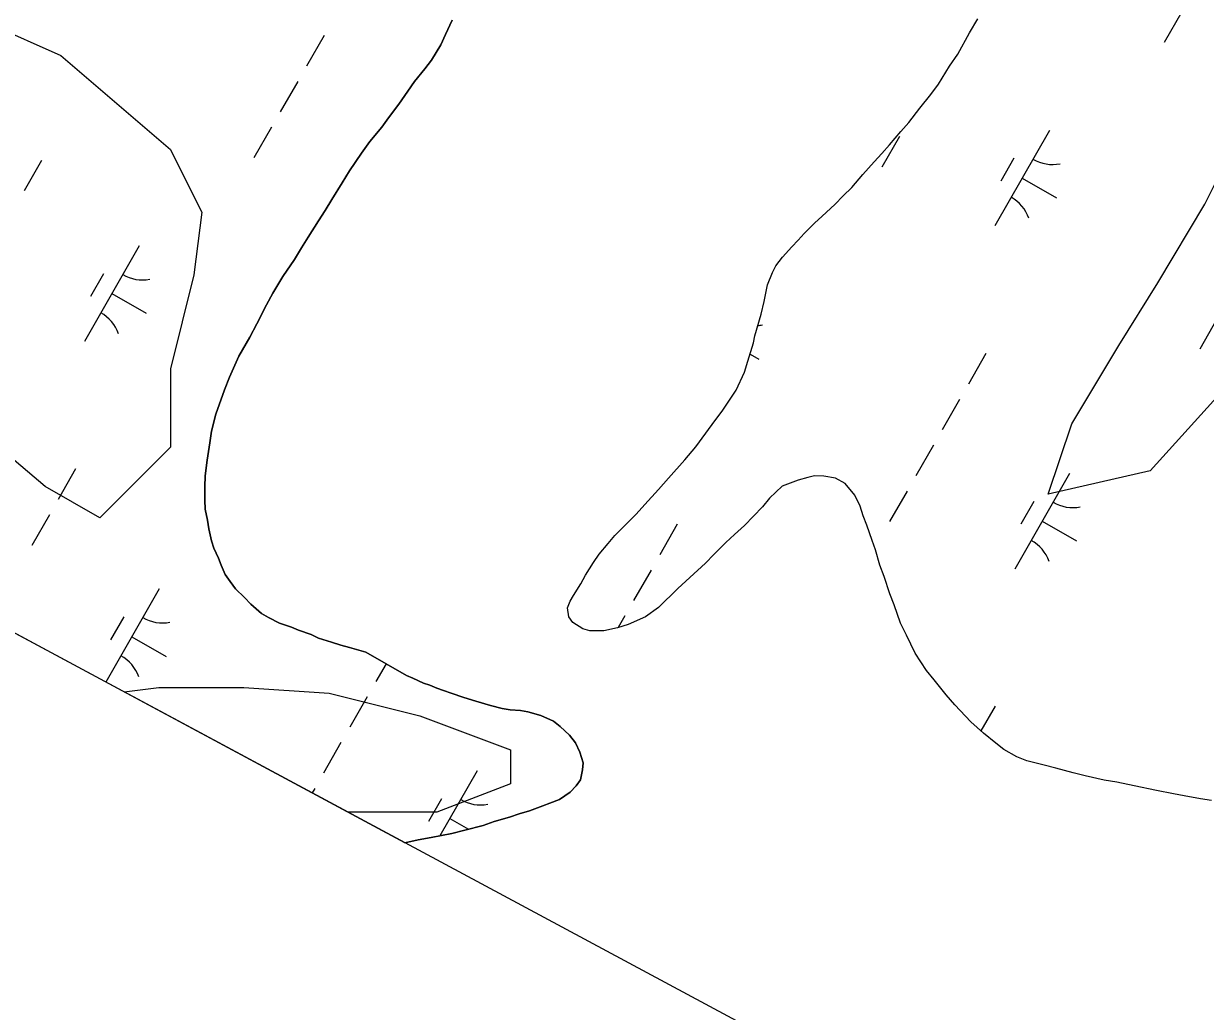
# Model space of a CAD drawing. Extents: x 3930721 to 3950824, y 220441 to 242861.
# Drawn here: x 3939631 to 3940167, y 223159 to 223608 of the extents above; entities that cross this region are included whole.
import ezdxf

# ---------------------------------------------------------------- set-up
doc = ezdxf.new("R2010")
doc.units = 0
for name, color, linetype in [('V-GRID-FRAM', 7, 'Continuous'), ('V-SITE-VEGE', 7, 'Continuous'), ('V-TOPO-SHOR', 7, 'Continuous'), ('V-WETL-SWMP', 7, 'Continuous')]:
    doc.layers.add(name, color=color, linetype=linetype)

msp = doc.modelspace()

# ---------------------------------------------------------------- linework, layer by layer
at = {"layer": 'V-GRID-FRAM'}
msp.add_lwpolyline([(3948829.04, 235080.94), (3941569.42, 222286.79), (3934009.8, 226348.12), (3941449.59, 239338.56), (3948829.04, 235080.94)], dxfattribs=at)
at = {"layer": 'V-SITE-VEGE'}
for p, q in [((3939676.11, 223303.95), (3939691.95, 223305.93)), ((3939777.93, 223249.25), (3939676.11, 223303.95)), ((3939691.95, 223305.93), (3939717.7, 223305.93)), ((3939717.7, 223305.93), (3939730.58, 223305.93)), ((3939730.58, 223305.93), (3939769.2, 223303.35)), ((3939769.2, 223303.35), (3939810.4, 223293.05)), ((3939810.4, 223293.05), (3939851.6, 223277.59)), ((3939851.6, 223277.59), (3939851.6, 223262.13)), ((3939851.6, 223262.13), (3939818.12, 223249.25)), ((3939818.12, 223249.25), (3939777.93, 223249.25))]:
    msp.add_line(p, q, dxfattribs=at)
msp.add_lwpolyline([(3939697.21, 223550.37), (3939700.76, 223543.25), (3939711.44, 223521.88), (3939707.88, 223493.39), (3939697.21, 223450.65), (3939697.21, 223415.05), (3939665.17, 223382.99), (3939640.26, 223397.24), (3939593.99, 223436.41), (3939558.4, 223482.71), (3939558.4, 223511.19), (3939569.07, 223553.93), (3939590.43, 223600.23), (3939615.34, 223607.35), (3939647.38, 223593.1)], close=True, dxfattribs=at)
msp.add_lwpolyline([(3940209.73, 223479.15), (3940142.1, 223404.36), (3940095.83, 223393.68), (3940106.51, 223425.73), (3940127.86, 223461.34), (3940145.66, 223489.83), (3940167.01, 223525.44), (3940181.25, 223553.93)], dxfattribs=at)
at = {"layer": 'V-TOPO-SHOR'}
for points in [[(3939912.94, 223338.01), (3939905.06, 223334.53), (3939900.22, 223333.09), (3939893.95, 223331.64), (3939887.68, 223331.61), (3939884.44, 223332.6), (3939879.97, 223335.41), (3939878.14, 223338.03), (3939877.51, 223342.07), (3939878.71, 223345.11), (3939880.31, 223347.75), (3939883.52, 223353.03), (3939885.73, 223356.89), (3939889.34, 223362.77), (3939891.95, 223366.43), (3939895.97, 223371.3), (3939898.98, 223374.96), (3939902.61, 223378.62), (3939908.64, 223384.72), (3939912.67, 223388.99), (3939918.9, 223395.9), (3939923.33, 223400.99), (3939930.77, 223409.32), (3939935.8, 223415.21), (3939943.23, 223425.37), (3939948.05, 223431.87), (3939954.07, 223441.01), (3939957.87, 223449.12), (3939959.46, 223454.18), (3939962.05, 223462.49), (3939962.64, 223465.73), (3939965.42, 223475.46), (3939966.81, 223481.33), (3939968.39, 223488.83), (3939970.58, 223494.5), (3939972.18, 223497.55), (3939975.2, 223501.41), (3939979.42, 223506.08), (3939982.24, 223509.13), (3939985.05, 223512.18), (3939989.68, 223516.86), (3939993.1, 223520.11), (3939998.94, 223525.4), (3940002.77, 223529.27), (3940006.59, 223533.13), (3940011.62, 223539.03), (3940016.85, 223544.72), (3940020.27, 223548.58), (3940023.69, 223552.44), (3940028.91, 223558.54), (3940032.53, 223562.61), (3940037.56, 223569.11), (3940042.58, 223575.4), (3940046, 223580.08), (3940051.01, 223588.2), (3940054.83, 223593.68), (3940060.04, 223603.42), (3940063.85, 223609.71)], [(3939785.97, 223321.96), (3939778.47, 223324.15), (3939774.62, 223325.14), (3939770.37, 223326.53), (3939764.49, 223328.32), (3939761.04, 223329.93), (3939755.37, 223331.92), (3939752.12, 223333.32), (3939746.65, 223335.11), (3939741.78, 223337.71), (3939738.53, 223339.52), (3939733.66, 223343.74), (3939730.81, 223346.76), (3939726.74, 223350.79), (3939724.3, 223354.01), (3939722.05, 223357.23), (3939720.21, 223361.47), (3939718.98, 223364.71), (3939716.93, 223369.14), (3939715.9, 223372.58), (3939714.66, 223378.03), (3939714.03, 223381.88), (3939712.99, 223386.93), (3939712.77, 223390.97), (3939712.74, 223397.04), (3939712.91, 223402.1), (3939713.89, 223409.18), (3939715.06, 223417.08), (3939715.84, 223422.35), (3939717.82, 223430.05), (3939721.81, 223441.19), (3939724, 223446.87), (3939728.21, 223456.4), (3939733.22, 223465.13), (3939736.42, 223471.21), (3939740.83, 223479.74), (3939743.63, 223485.01), (3939748.24, 223492.72), (3939753.46, 223500.44), (3939756.67, 223505.71), (3939759.68, 223510.59), (3939764.5, 223517.9), (3939767.51, 223522.57), (3939770.52, 223527.64), (3939775.13, 223535.15), (3939778.54, 223540.63), (3939783.96, 223548.75), (3939787.78, 223554.03), (3939793.21, 223560.53), (3939796.22, 223564.8), (3939800.84, 223570.89), (3939805.06, 223576.78), (3939808.07, 223581.25), (3939812.69, 223586.94), (3939815.7, 223591), (3939819.92, 223597.9), (3939822.12, 223602.57), (3939825.12, 223609.06)], [(3940169.91, 223254.6), (3940165.05, 223255.38), (3940157.56, 223256.76), (3940152.7, 223257.54), (3940145, 223259.12), (3940134.88, 223261.29), (3940126.98, 223262.87), (3940121.31, 223263.85), (3940112.6, 223265.83), (3940107.13, 223267.21), (3940099.23, 223269.2), (3940093.96, 223270.58), (3940086.06, 223272.57), (3940081.6, 223274.36), (3940075.71, 223277.77), (3940072.06, 223280.58), (3940066.37, 223285.21), (3940060.68, 223290.24), (3940053.35, 223298.09), (3940049.48, 223302.52), (3940043.99, 223309.37), (3940040.52, 223313.6), (3940035.43, 223321.46), (3940031.54, 223329.74), (3940028.68, 223335.18), (3940025.8, 223343.46), (3940023.95, 223348.51), (3940021.28, 223356.39), (3940019.43, 223361.43), (3940017.37, 223368.5), (3940015.94, 223372.74), (3940013.47, 223379.61), (3940011.83, 223383.85), (3940010.39, 223388.3), (3940007.94, 223393.34), (3940003.66, 223398.58), (3939999.2, 223400.98), (3939993.93, 223401.97), (3939989.68, 223402.15), (3939986.65, 223401.32), (3939982.21, 223400.08), (3939974.94, 223397.42), (3939969.3, 223391.92), (3939966.08, 223388.06), (3939957.83, 223379.52), (3939953.41, 223375.45), (3939949.38, 223371.79), (3939943.94, 223366.3), (3939940.12, 223362.43), (3939933.07, 223355.92), (3939927.64, 223350.84), (3939918.78, 223342.29), (3939912.94, 223338.01)], [(3939803.71, 223235.4), (3939809.68, 223236.71), (3939815.55, 223237.76), (3939825.04, 223239.62), (3939830.9, 223241.07), (3939839.19, 223243.14), (3939844.24, 223244.99), (3939851.1, 223247.05), (3939855.55, 223248.49), (3939860.19, 223249.93), (3939866.25, 223252.19), (3939869.48, 223253.42), (3939873.93, 223255.06), (3939878.76, 223258.32), (3939881.38, 223261.17), (3939883.38, 223264.01), (3939884.37, 223268.46), (3939884.56, 223271.7), (3939883.12, 223276.55), (3939881.07, 223280.79), (3939878.42, 223284.21), (3939874.15, 223288.24), (3939871.11, 223290.65), (3939865.43, 223293.25), (3939859.55, 223294.84), (3939856.11, 223295.43), (3939851.45, 223295.81), (3939847.81, 223296.4), (3939842.54, 223297.78), (3939835.85, 223299.77), (3939830.38, 223301.36), (3939824.71, 223303.35), (3939821.26, 223304.55), (3939818.22, 223305.54), (3939814.98, 223306.94), (3939812.14, 223307.94), (3939807.27, 223310.14), (3939804.43, 223311.34), (3939785.97, 223321.96)]]:
    msp.add_lwpolyline(points, dxfattribs=at)
at = {"layer": 'V-WETL-SWMP'}
for p, q in [((3940156.48, 223612.91), (3940148.52, 223599.03)), ((3939825.12, 223609.05), (3939822.12, 223602.57)), ((3939766.93, 223602.13), (3939758.98, 223588.25)), ((3939822.12, 223602.57), (3939819.92, 223597.9)), ((3939819.92, 223597.9), (3939815.7, 223591)), ((3939815.7, 223591), (3939812.69, 223586.94)), ((3939812.69, 223586.94), (3939808.07, 223581.25)), ((3939755, 223581.3), (3939747.05, 223567.42)), ((3939808.07, 223581.25), (3939805.06, 223576.78)), ((3939805.06, 223576.78), (3939800.84, 223570.89)), ((3939800.84, 223570.89), (3939796.22, 223564.8)), ((3939796.22, 223564.8), (3939793.21, 223560.53)), ((3939743.07, 223560.48), (3939735.12, 223546.59)), ((3939793.21, 223560.53), (3939787.78, 223554.03)), ((3940028.24, 223556.19), (3940020.29, 223542.31)), ((3940096.36, 223559), (3940071.51, 223515.61)), ((3939787.78, 223554.03), (3939783.96, 223548.75)), ((3939638.69, 223545.41), (3939630.74, 223531.52)), ((3939783.96, 223548.75), (3939778.54, 223540.63)), ((3940080.23, 223546.35), (3940074.26, 223535.94)), ((3939778.54, 223540.63), (3939775.13, 223535.15)), ((3939775.13, 223535.15), (3939770.52, 223527.64)), ((3940083.94, 223537.31), (3940099.56, 223528.36)), ((3939770.52, 223527.64), (3939767.51, 223522.56)), ((3939767.51, 223522.56), (3939764.5, 223517.9)), ((3939764.5, 223517.9), (3939759.68, 223510.59)), ((3939759.68, 223510.59), (3939756.67, 223505.71)), ((3939682.96, 223506.57), (3939658.11, 223463.18)), ((3939756.67, 223505.71), (3939753.46, 223500.44)), ((3939753.46, 223500.44), (3939748.24, 223492.72)), ((3939666.82, 223493.91), (3939660.86, 223483.5)), ((3939748.24, 223492.72), (3939743.63, 223485.01)), ((3939670.54, 223484.87), (3939686.16, 223475.93)), ((3939743.63, 223485.01), (3939740.83, 223479.73)), ((3939740.83, 223479.73), (3939736.42, 223471.21)), ((3939736.42, 223471.21), (3939733.22, 223465.13)), ((3940172.58, 223473.52), (3940164.63, 223459.64)), ((3939733.22, 223465.13), (3939728.21, 223456.4)), ((3939728.21, 223456.4), (3939724.01, 223446.87)), ((3939960.46, 223457.39), (3939964.37, 223455.15)), ((3940067.54, 223457.62), (3940059.59, 223443.74)), ((3939724.01, 223446.87), (3939721.81, 223441.19)), ((3939721.81, 223441.19), (3939717.82, 223430.05)), ((3940055.61, 223436.8), (3940047.66, 223422.91)), ((3939717.82, 223430.05), (3939715.84, 223422.35)), ((3939715.84, 223422.35), (3939715.06, 223417.08)), ((3939715.06, 223417.08), (3939713.89, 223409.19)), ((3940043.69, 223415.97), (3940035.73, 223402.09)), ((3939713.89, 223409.19), (3939712.91, 223402.1)), ((3939654.14, 223405.19), (3939646.19, 223391.3)), ((3939712.91, 223402.1), (3939712.74, 223397.04)), ((3940105.51, 223403.12), (3940080.66, 223359.74)), ((3939712.74, 223397.04), (3939712.77, 223390.97)), ((3940031.76, 223395.15), (3940023.81, 223381.26)), ((3939712.77, 223390.97), (3939712.99, 223386.93)), ((3940089.37, 223390.47), (3940083.41, 223380.06)), ((3939642.21, 223384.36), (3939634.26, 223370.48)), ((3939712.99, 223386.93), (3939714.03, 223381.88)), ((3939714.03, 223381.88), (3939714.66, 223378.03)), ((3939927.38, 223380.07), (3939919.43, 223366.19)), ((3940093.09, 223381.43), (3940108.71, 223372.48)), ((3939714.66, 223378.03), (3939715.9, 223372.58)), ((3939715.9, 223372.58), (3939716.93, 223369.14)), ((3939716.93, 223369.14), (3939718.98, 223364.7)), ((3939718.98, 223364.7), (3939720.21, 223361.47)), ((3939720.21, 223361.47), (3939722.05, 223357.23)), ((3939722.05, 223357.23), (3939724.29, 223354.01)), ((3939915.45, 223359.25), (3939907.5, 223345.36)), ((3939724.29, 223354.01), (3939726.74, 223350.79)), ((3939692.11, 223350.69), (3939667.87, 223308.37)), ((3939726.74, 223350.79), (3939730.81, 223346.76)), ((3939730.81, 223346.76), (3939733.66, 223343.74)), ((3939733.66, 223343.74), (3939738.53, 223339.52)), ((3939675.97, 223338.04), (3939670.01, 223327.62)), ((3939738.53, 223339.52), (3939741.78, 223337.71)), ((3939741.78, 223337.71), (3939746.65, 223335.11)), ((3939903.52, 223338.42), (3939900.52, 223333.18)), ((3939803.71, 223235.4), (3939619.17, 223334.54)), ((3939746.65, 223335.11), (3939752.12, 223333.32)), ((3939752.12, 223333.32), (3939755.37, 223331.92)), ((3939755.37, 223331.92), (3939761.04, 223329.93)), ((3939679.69, 223328.99), (3939695.31, 223320.05)), ((3939761.04, 223329.93), (3939764.49, 223328.33)), ((3939764.49, 223328.33), (3939770.37, 223326.54)), ((3939770.37, 223326.54), (3939774.62, 223325.14)), ((3939774.62, 223325.14), (3939778.47, 223324.15)), ((3939778.47, 223324.15), (3939785.97, 223321.96)), ((3939785.97, 223321.96), (3939804.44, 223311.34)), ((3939795.14, 223316.69), (3939790.53, 223308.64)), ((3939804.44, 223311.34), (3939807.27, 223310.14)), ((3939807.27, 223310.14), (3939812.14, 223307.94)), ((3939812.14, 223307.94), (3939814.98, 223306.94)), ((3939814.98, 223306.94), (3939818.22, 223305.55)), ((3939818.22, 223305.55), (3939821.26, 223304.55)), ((3939821.26, 223304.55), (3939824.71, 223303.35)), ((3939786.55, 223301.7), (3939778.6, 223287.81)), ((3939824.71, 223303.35), (3939830.38, 223301.36)), ((3939830.38, 223301.36), (3939835.85, 223299.77)), ((3939835.85, 223299.77), (3939842.54, 223297.78)), ((3939842.54, 223297.78), (3939847.81, 223296.4)), ((3939847.81, 223296.4), (3939851.45, 223295.81)), ((3939851.45, 223295.81), (3939856.11, 223295.43)), ((3939856.11, 223295.43), (3939859.55, 223294.84)), ((3939859.55, 223294.84), (3939865.43, 223293.25)), ((3939865.43, 223293.25), (3939871.11, 223290.65)), ((3940071.72, 223297.41), (3940065.28, 223286.17)), ((3939871.11, 223290.65), (3939874.15, 223288.24)), ((3939874.15, 223288.24), (3939878.42, 223284.22)), ((3939878.42, 223284.22), (3939881.07, 223280.79)), ((3939774.62, 223280.87), (3939766.67, 223266.99)), ((3939881.07, 223280.79), (3939883.12, 223276.55)), ((3939883.12, 223276.55), (3939884.56, 223271.7)), ((3939884.56, 223271.7), (3939884.37, 223268.47)), ((3939836.45, 223268.02), (3939819.57, 223238.55)), ((3939884.37, 223268.47), (3939883.39, 223264.01)), ((3939881.38, 223261.17), (3939878.76, 223258.32)), ((3939883.39, 223264.01), (3939881.38, 223261.17)), ((3939762.7, 223260.04), (3939761.55, 223258.04)), ((3939820.31, 223255.37), (3939814.35, 223244.96)), ((3939878.76, 223258.32), (3939873.92, 223255.06)), ((3939860.19, 223249.93), (3939855.55, 223248.49)), ((3939866.25, 223252.18), (3939860.19, 223249.93)), ((3939869.48, 223253.42), (3939866.25, 223252.18)), ((3939873.92, 223255.06), (3939869.48, 223253.42)), ((3939824.03, 223246.33), (3939832.51, 223241.47)), ((3939844.24, 223244.99), (3939839.19, 223243.14)), ((3939851.1, 223247.05), (3939844.24, 223244.99)), ((3939855.55, 223248.49), (3939851.1, 223247.05)), ((3939825.04, 223239.63), (3939815.55, 223237.76)), ((3939830.9, 223241.07), (3939825.04, 223239.63)), ((3939839.19, 223243.14), (3939830.9, 223241.07)), ((3939809.68, 223236.71), (3939803.71, 223235.4)), ((3939815.55, 223237.76), (3939809.68, 223236.71))]:
    msp.add_line(p, q, dxfattribs=at)
for points in [[(3939912.94, 223338.01), (3939905.06, 223334.53), (3939900.22, 223333.09), (3939893.95, 223331.64), (3939887.68, 223331.61), (3939884.44, 223332.6), (3939879.97, 223335.41), (3939878.14, 223338.03), (3939877.51, 223342.07), (3939878.71, 223345.11), (3939880.31, 223347.75), (3939883.52, 223353.03), (3939885.73, 223356.89), (3939889.34, 223362.77), (3939891.95, 223366.43), (3939895.97, 223371.3), (3939898.98, 223374.96), (3939902.61, 223378.62), (3939908.64, 223384.72), (3939912.67, 223388.99), (3939918.9, 223395.9), (3939923.33, 223400.99), (3939930.77, 223409.32), (3939935.8, 223415.21), (3939943.23, 223425.37), (3939948.05, 223431.87), (3939954.07, 223441.01), (3939957.87, 223449.12), (3939959.46, 223454.18), (3939962.05, 223462.49), (3939962.64, 223465.73), (3939965.42, 223475.46), (3939966.81, 223481.33), (3939968.38, 223488.83), (3939970.58, 223494.5), (3939972.18, 223497.55), (3939975.2, 223501.41), (3939979.42, 223506.08), (3939982.24, 223509.13), (3939985.05, 223512.18), (3939989.68, 223516.86), (3939993.1, 223520.11), (3939998.94, 223525.4), (3940002.77, 223529.27), (3940006.59, 223533.13), (3940011.62, 223539.03), (3940016.85, 223544.72), (3940020.27, 223548.58), (3940023.69, 223552.44), (3940028.91, 223558.54), (3940032.53, 223562.61), (3940037.56, 223569.11), (3940042.58, 223575.4), (3940046, 223580.08), (3940051.01, 223588.2), (3940054.83, 223593.68), (3940060.04, 223603.42), (3940063.85, 223609.71)], [(3940028.68, 223335.18), (3940025.8, 223343.46), (3940023.95, 223348.51), (3940021.28, 223356.39), (3940019.43, 223361.43), (3940017.37, 223368.51), (3940015.94, 223372.75), (3940013.47, 223379.61), (3940011.83, 223383.85), (3940010.39, 223388.3), (3940007.94, 223393.34), (3940003.66, 223398.58), (3939999.2, 223400.98), (3939993.93, 223401.97), (3939989.68, 223402.15), (3939986.65, 223401.32), (3939982.21, 223400.08), (3939974.94, 223397.42), (3939969.3, 223391.92), (3939966.08, 223388.06), (3939957.83, 223379.52), (3939953.41, 223375.45), (3939949.38, 223371.79), (3939943.94, 223366.3), (3939940.12, 223362.43), (3939933.07, 223355.92), (3939927.64, 223350.83), (3939918.78, 223342.29), (3939912.94, 223338.01)], [(3940169.91, 223254.6), (3940165.05, 223255.38), (3940157.56, 223256.76), (3940152.7, 223257.54), (3940145, 223259.12), (3940134.88, 223261.29), (3940126.98, 223262.87), (3940121.31, 223263.85), (3940112.6, 223265.83), (3940107.13, 223267.21), (3940099.23, 223269.2), (3940093.96, 223270.58), (3940086.06, 223272.57), (3940081.6, 223274.36), (3940075.71, 223277.77), (3940072.06, 223280.58), (3940066.37, 223285.21), (3940060.68, 223290.24), (3940053.35, 223298.09), (3940049.48, 223302.52), (3940043.99, 223309.37), (3940040.52, 223313.6), (3940035.43, 223321.46), (3940031.54, 223329.74), (3940028.68, 223335.18)]]:
    msp.add_lwpolyline(points, dxfattribs=at)
for centre, start, end in [((3940097.87, 223561.16), 239.4279, 280.9715), ((3940070.42, 223513.22), 19.4279, 60.9715), ((3939684.47, 223508.72), 239.4279, 280.9715), ((3939657.02, 223460.78), 19.4279, 60.9715), ((3939962.68, 223487.95), 274.1869, 280.9715), ((3940107.02, 223405.28), 239.4279, 280.9715), ((3940079.57, 223357.34), 19.4279, 60.9715), ((3939693.62, 223352.85), 239.4279, 280.9715), ((3939666.16, 223304.91), 19.4279, 60.9715), ((3939837.96, 223270.18), 239.4279, 280.9715)]:
    msp.add_arc(centre, 17.62, start, end, dxfattribs=at)

doc.saveas('drawing.dxf')
